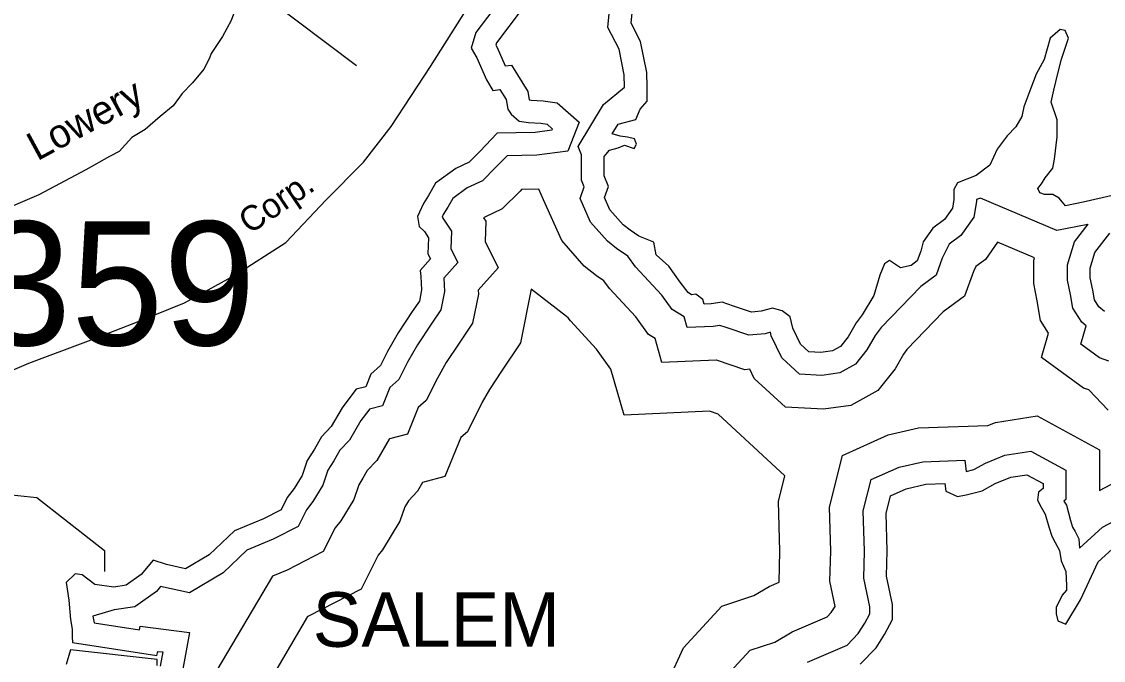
# Model space of a CAD drawing. Extents: x 1547597 to 1699558, y 810033 to 920809.
# Drawn here: x 1647567 to 1651146, y 855654 to 857767 of the extents above; entities that cross this region are included whole.
import ezdxf

# ---------------------------------------------------------------- set-up
doc = ezdxf.new("R2010")
doc.units = 0
for name, color, linetype in [('Exist Hydrographic Buffer Line', 7, 'Continuous'), ('Exist Hydrographic Creek Single Shore', 7, 'Continuous'), ('Exist Hydrographic Lake Shore', 7, 'Continuous'), ('Exist Hydrographic Lake Shore Label', 7, 'Continuous'), ('Exist Railroad Mainline', 7, 'Continuous'), ('Exist Railroad Mainline Label', 7, 'Continuous'), ('Exist Road Non-System Type 51', 7, 'Continuous'), ('Exist Road Non-System Type 51 Label', 7, 'Continuous'), ('Exist Road Secondary Structure Standard Bridge Number Label', 7, 'Continuous')]:
    doc.layers.add(name, color=color, linetype=linetype)

msp = doc.modelspace()

# ---------------------------------------------------------------- linework, layer by layer
at = {"layer": 'Exist Hydrographic Buffer Line'}
for points in [[(1651164.3, 856643.2), (1651133.6, 856654.5), (1651070.8, 856700.2), (1651088.6, 856760.8), (1651074.3, 856772.6), (1651044.9, 856818.8), (1651037.3, 856864.3), (1651027.6, 856911.7), (1651027.6, 856961.8), (1651050, 857038.3), (1651095.6, 857096.6), (1651094.5, 857096.3), (1650991.5, 857075.7), (1650739.5, 857183.3), (1650726.6, 857178.1), (1650726.6, 857171.8), (1650717.1, 857120.5), (1650674.5, 857059.2), (1650636, 857030.3), (1650613.1, 856984.5), (1650592.5, 856928.4), (1650542, 856891.2), (1650410.4, 856754.9), (1650390.9, 856729.1), (1650363.9, 856681.7), (1650325.7, 856633.9), (1650274.1, 856605), (1650214.9, 856596.8), (1650140.5, 856600.7), (1650082.5, 856654.2), (1650047.2, 856727.8), (1650044.6, 856739.4), (1650027.6, 856734.6), (1649973.2, 856729.2), (1649898.1, 856754.7), (1649877.5, 856762), (1649855, 856758.8), (1649768.9, 856754.8), (1649758.9, 856789.9), (1649719.5, 856814.9), (1649685.6, 856861.5), (1649598.5, 856956.2), (1649572.6, 856990.6), (1649535.6, 857016.6), (1649505.2, 857040.2), (1649449.6, 857103.9), (1649414.6, 857182), (1649428.5, 857220.4), (1649419.9, 857242.2), (1649419.9, 857326.3), (1649408.4, 857353.6), (1649492, 857493), (1649561.8, 857549.6), (1649560.4, 857590.4), (1649543.6, 857675.6), (1649506.5, 857747.3), (1649516.9, 857851.3)], [(1649219.9, 857804.9), (1649138.2, 857696.2), (1649136, 857688.9), (1649140.4, 857681.5), (1649167, 857620.4), (1649188.2, 857623.2), (1649241.5, 857536.2), (1649246.1, 857508.6), (1649246.2, 857508.5), (1649252.7, 857507.4), (1649292.3, 857505.3), (1649338.8, 857498.4), (1649412.2, 857434.1), (1649374.1, 857338.8), (1649271.4, 857325), (1649173.2, 857323.3), (1649136.1, 857284.9), (1649091.5, 857240.4), (1649041.7, 857216.6), (1648993.8, 857181.7), (1648977.5, 857152.7), (1648962.2, 857128.9), (1648958.2, 857120), (1648989.6, 857074), (1648987.3, 857015.5), (1649009.8, 856970.4), (1648963.6, 856918.4), (1648965.8, 856873.9), (1648953.6, 856813.3), (1648922.1, 856765.9), (1648876.4, 856697.7), (1648843.8, 856640.4), (1648815.1, 856582.9), (1648785.5, 856556.3), (1648760.9, 856496.4), (1648717.7, 856484.9), (1648715.6, 856482.1), (1648689.9, 856447.8), (1648651.8, 856382.8), (1648619.9, 856348.9), (1648600.2, 856313.9), (1648580.6, 856282.8), (1648563.8, 856233.5), (1648530.8, 856179.3), (1648509.4, 856152.1), (1648481.7, 856096.6), (1648398.9, 856054.5), (1648312.7, 856018.5), (1648233.5, 855943.3), (1648122.6, 855877.3), (1648027, 855898.1), (1648013.5, 855882), (1647941.5, 855831.5), (1647873.3, 855820.7), (1647802.9, 855799.9), (1647807.1, 855778.2), (1647956.9, 855754.8), (1647959.6, 855766.6), (1648122.4, 855746.2), (1648086.1, 855546.5)], [(1649278.5, 857213.1), (1649221.5, 857212.1), (1649216, 857206.4), (1649157.1, 857147.5), (1649099.3, 857120), (1649095.7, 857117.3), (1649103, 857106.6), (1649100.3, 857039.8), (1649143.9, 856952.6), (1649077.7, 856878.1), (1649078.3, 856865.5), (1649059.1, 856769.6), (1649015.2, 856703.7), (1648971.8, 856638.8), (1648942.7, 856587.6), (1648905.8, 856513.9), (1648879.4, 856490.1), (1648843.5, 856402.5), (1648784, 856386.7), (1648783.3, 856385.7), (1648742, 856315.4), (1648710.8, 856282.1), (1648696.4, 856256.6), (1648682.4, 856234.3), (1648665.9, 856185.7), (1648622.9, 856115.3), (1648604.5, 856091.9), (1648565.3, 856013.5), (1648446, 855952.7), (1648397.3, 855932.4), (1648213.6, 855621.9)], [(1651161.5, 856481.9), (1651098, 856548.3), (1651080.3, 856554.8), (1650941, 856656.1), (1650964.6, 856736.3), (1650938.1, 856777.9), (1650927.2, 856843.8), (1650915.6, 856900.3), (1650915.6, 856977.9), (1650917.8, 856985.4), (1650795.8, 857037.5), (1650756.2, 856980.5), (1650724.3, 856956.6), (1650716, 856940), (1650686, 856858.2), (1650616.1, 856806.7), (1650495.6, 856681.8), (1650484.6, 856667.3), (1650456.9, 856618.7), (1650399.5, 856546.8), (1650310.4, 856497), (1650219.7, 856484.4), (1650094.2, 856491), (1649990.8, 856586.4), (1649976.2, 856616.9), (1649960.2, 856615.3), (1649866.3, 856647.2), (1649865.5, 856647.1), (1649685.5, 856638.9), (1649662.9, 856718.2), (1649641.4, 856731.9), (1649598.8, 856790.4), (1649512.3, 856884.5), (1649493.7, 856909.2), (1649469.1, 856926.5), (1649428, 856958.3), (1649354.2, 857042.9), (1649293.9, 857177.6), (1649278.5, 857213.1)], [(1649252.8, 856881.3), (1649217.3, 856704), (1649154.9, 856610.4), (1649114.8, 856550.4), (1649090.9, 856508.5), (1649041.8, 856410.3), (1649020.3, 856390.9), (1648967.3, 856261.7), (1648893.8, 856242.1), (1648877.4, 856214.1), (1648847.2, 856181.9), (1648840.8, 856170.6), (1648835.1, 856161.5), (1648819, 856114.1), (1648761.2, 856019.3), (1648747.1, 856001.5), (1648690.9, 855888.9), (1648516.5, 855800.2), (1648513.5, 855798.9), (1648373.6, 855562.3)], [(1650092.4, 856264), (1649871.3, 856468.1), (1649842.5, 856477.9), (1649560.5, 856465.1), (1649517, 856617.4), (1649468.7, 856683.8), (1649383, 856776.9), (1649375.3, 856787.1), (1649369.4, 856791.3), (1649252.8, 856881.3)], [(1649898, 855601.4), (1649977.7, 855687.6), (1650059.5, 855714.3), (1650116.7, 855748.1), (1650232.7, 855798.1), (1650245.9, 855811.9), (1650258.4, 855831.6), (1650241.2, 855915.4), (1650243.8, 856015.2), (1650239.4, 856160.7), (1650283, 856331.9), (1650434, 856399.7), (1650534.1, 856422.7), (1650763.2, 856430.3), (1650789.3, 856440.9), (1650926.4, 856462.9), (1651133.4, 856350.1), (1651133.4, 856216), (1651388.4, 856351.2), (1651393.5, 856327), (1651538.8, 856380.4)], [(1650167.6, 855648), (1650297.8, 855704.3), (1650334.5, 855742.5), (1650356.4, 855777.1), (1650372.8, 855807.8), (1650372.8, 855831.3), (1650353.5, 855925.4), (1650355.8, 856015.5), (1650351.8, 856148.3), (1650378.2, 856251.9), (1650469.8, 856293), (1650548.7, 856311.1), (1650687.9, 856315.8), (1650692.4, 856279.1), (1650717.2, 856285.5), (1650756.2, 856306.5), (1650819.7, 856332.4), (1650906.4, 856346.3), (1651021.4, 856283.6), (1651021.4, 856185.6), (1651015.3, 856180.8), (1651023.4, 856167.2), (1651037.5, 856117.1), (1651044.3, 856094.3), (1651052.4, 856080.3), (1651065, 856056.2), (1651066.8, 856024.9), (1651143.3, 856094.4), (1651309.5, 856182.6)], [(1649706.9, 855587.7), (1649756.4, 855695.8), (1649884.1, 855833.7), (1649989.9, 855868.3), (1650040.4, 855898.1), (1650073.1, 855912.2), (1650075.7, 856014.9), (1650070.8, 856179.3), (1650092.4, 856264)]]:
    msp.add_lwpolyline(points, dxfattribs=at)
at = {"layer": 'Exist Hydrographic Creek Single Shore'}
msp.add_lwpolyline([(1644406.1, 855250), (1644921, 855101.7), (1645180, 855132.5), (1645448, 855228.9), (1645825.1, 855414.9), (1646366.5, 855458.5), (1646504, 855534.6), (1647075.1, 856114.8), (1647193.1, 856148.6), (1647344.1, 856221.1), (1647618.1, 856192.5), (1647841.1, 856017.2), (1647841.1, 855948.4)], dxfattribs=at)
at = {"layer": 'Exist Hydrographic Lake Shore'}
for points in [[(1649147.1, 857832.9), (1649070.4, 857730.8), (1649054.5, 857678.9), (1649073.6, 857647.1), (1649105.3, 857574.1), (1649126.5, 857539.1), (1649149.8, 857542.3), (1649169.9, 857509.5), (1649175.2, 857477.7), (1649186.8, 857460.8), (1649212.8, 857438), (1649244.5, 857432.7), (1649284.8, 857430.6), (1649305.9, 857427.4), (1649322.9, 857412.6), (1649320.8, 857407.3), (1649265.7, 857399.9), (1649140.8, 857397.8), (1649082.6, 857337.5), (1649047.6, 857302.5), (1649003.2, 857281.3), (1648936.5, 857232.6), (1648913.2, 857191.4), (1648896.2, 857164.9), (1648876.6, 857122), (1648881.9, 857089.2), (1648899.9, 857072.2), (1648913.7, 857052.1), (1648911.6, 856999.2), (1648920, 856982.3), (1648886.2, 856944.1), (1648888.3, 856924), (1648890.4, 856879.6), (1648883, 856842.5), (1648859.7, 856807.6), (1648812.6, 856737.2), (1648777.6, 856675.8), (1648754.4, 856629.2), (1648722.6, 856600.6), (1648705.7, 856559.3), (1648673.9, 856550.8), (1648655.9, 856527.5), (1648627.3, 856489.4), (1648591.3, 856428), (1648559, 856393.6), (1648535.7, 856352.3), (1648512.4, 856315.3), (1648495.5, 856265.5), (1648469, 856222.1), (1648445.7, 856192.5), (1648425.6, 856152.2), (1648367.4, 856122.6), (1648271.1, 856082.4), (1648187.9, 856003.5), (1648109.6, 855956.9), (1648046.1, 855970.7), (1648002.7, 855985.5), (1647962.4, 855937.8), (1647912.7, 855902.9), (1647872.4, 855896.5), (1647810, 855905), (1647767.6, 855936.8), (1647744.3, 855940), (1647714.7, 855911.4), (1647723.2, 855853.1), (1647728.5, 855789.6), (1647734.8, 855756.8), (1647734.8, 855731.4), (1647735.9, 855713.4), (1648014.3, 855670), (1648017.5, 855683.7), (1648034.4, 855681.6), (1648026, 855635)], [(1651180.4, 857192.9), (1651078.8, 857169.7), (1651020.5, 857158), (1650999.4, 857183.4), (1650979.2, 857195.1), (1650950.7, 857195.1), (1650935.8, 857200.4), (1650929.5, 857215.2), (1650941.1, 857230), (1650952.8, 857250.1), (1650978.2, 857281.9), (1650984.5, 857311.5), (1650993.5, 857386.2), (1650993.5, 857442.3), (1650973.4, 857500.5), (1650981.9, 857540.7), (1650995.7, 857595.8), (1651007.3, 857642.4), (1651030.1, 857711.7), (1651019.5, 857737.1), (1651002.5, 857740.3), (1650969.7, 857711.7), (1650949.6, 857641.8), (1650923.1, 857593.1), (1650906.2, 857546.6), (1650882.9, 857485.1), (1650876.5, 857453.4), (1650856.4, 857418.4), (1650827.8, 857388.8), (1650795, 857345.4), (1650770.1, 857291.9), (1650724.6, 857258.1), (1650663.2, 857233.7), (1650651.6, 857211.5), (1650651.6, 857178.7), (1650646.3, 857150.1), (1650619.8, 857112), (1650581.7, 857083.4), (1650549.9, 857038.9), (1650541.5, 857007.1), (1650529.8, 856975.4), (1650509.7, 856960.6), (1650474.8, 856952.1), (1650438.2, 856977), (1650421.3, 856965.3), (1650406.5, 856928.3), (1650386.4, 856860.5), (1650348.2, 856797), (1650328.1, 856770.5), (1650301.7, 856723.9), (1650276.3, 856692.2), (1650249.8, 856677.3), (1650211.7, 856672.1), (1650171.4, 856674.2), (1650143.9, 856699.6), (1650118.5, 856752.5), (1650110, 856790.6), (1650083.6, 856810.7), (1650051.8, 856819.2), (1650013.7, 856808.6), (1649981.9, 856805.5), (1649922.6, 856825.6), (1649885.1, 856838.8), (1649848, 856833.5), (1649824.7, 856832.5), (1649820.5, 856847.3), (1649798.2, 856865.3), (1649783.4, 856863.2), (1649771.8, 856870.6), (1649746.4, 856905.5), (1649708.3, 856958.4), (1649667, 856995.5), (1649658.5, 857036.8), (1649608.7, 857056.9), (1649580.2, 857077), (1649556.9, 857095), (1649513.5, 857144.8), (1649495.5, 857185), (1649508.7, 857221.5), (1649494.9, 857256.5), (1649494.9, 857321), (1649511.9, 857341.2), (1649540.4, 857349.6), (1649561.6, 857358.1), (1649593.4, 857347.5), (1649601.9, 857361.3), (1649594.4, 857379.3), (1649571.2, 857384.6), (1649547.9, 857387.7), (1649521.4, 857396.2), (1649540.4, 857428), (1649598.7, 857442.8), (1649613.5, 857477.7), (1649636.8, 857504.2), (1649636.8, 857550.8), (1649635.2, 857599), (1649615.1, 857700.6), (1649583.3, 857762), (1649590.2, 857830.3)], [(1651149.2, 856808.1), (1651131.2, 856822.9), (1651116.3, 856846.2), (1651111.1, 856878), (1651102.6, 856919.3), (1651102.6, 856951), (1651117.9, 857003.4), (1651167.7, 857067)], [(1650341.4, 855641.4), (1650393.8, 855695.9), (1650421.3, 855739.3), (1650447.8, 855789.1), (1650447.8, 855838.8), (1650428.7, 855932), (1650430.8, 856015.7), (1650427.1, 856140.1), (1650441.9, 856198.3), (1650493.8, 856221.6), (1650558.4, 856236.4), (1650621.9, 856238.5), (1650625.1, 856213.1), (1650663.2, 856196.2), (1650691.8, 856201.5), (1650744.7, 856215.2), (1650788.1, 856238.5), (1650840, 856259.7), (1650893, 856268.2), (1650946.4, 856239), (1650946.4, 856222.1), (1650931.6, 856210.5), (1650928.4, 856184), (1650940.1, 856160.7), (1650953.8, 856137.4), (1650965.5, 856096.1), (1650975, 856064.4), (1650986.7, 856044.2), (1651000.4, 856017.8), (1651006.8, 855982.8), (1651021.6, 855947.9), (1651023.7, 855901.3), (1651023.7, 855886.5), (1651009.9, 855869.6), (1650989.8, 855828.3), (1650989.8, 855808.1), (1650995.1, 855784.9), (1651021.6, 855773.2), (1651070.3, 855853.7), (1651128.5, 855979.7), (1651186.7, 856032.6)], [(1648015.4, 855637.2), (1648015.4, 855657.3), (1647728.5, 855689), (1647714.7, 855640.3)]]:
    msp.add_lwpolyline(points, dxfattribs=at)
at = {"layer": 'Exist Railroad Mainline'}
msp.add_lwpolyline([(1647537.2, 856614), (1647590.7, 856636.9), (1647788.1, 856711.4), (1647951, 856774.1), (1648106.3, 856837), (1648272.3, 856928.1), (1648441.6, 857035.9), (1648574.7, 857177.1), (1648698.1, 857301.7), (1648789.5, 857420.5), (1648920, 857618.8), (1649077.2, 857868.9), (1649254.6, 858152.7), (1649472.3, 858466.6), (1649572, 858595.4), (1649661.2, 858681.5), (1649845.1, 858839.2), (1649956.1, 858925.8), (1650179.9, 859067), (1650459.2, 859210.1), (1650703.6, 859348.3), (1650884.9, 859454.1), (1651322.2, 859697.1)], dxfattribs=at)
at = {"layer": 'Exist Road Non-System Type 51'}
msp.add_line((1648339.5, 857874.8), (1648675.1, 857622.3), dxfattribs=at)
for points in [[(1648274.7, 857808.9), (1648260.6, 857771), (1648232.1, 857717.3), (1648194.4, 857661.7), (1648188.4, 857646.1), (1648170.5, 857609.2)], [(1648170.5, 857609.2), (1648133, 857564.9), (1648098.9, 857529.2), (1648068.4, 857488.8), (1648026.1, 857453), (1647975.5, 857409.5), (1647931.4, 857383.8), (1647890.3, 857337.8), (1647857.5, 857321), (1647779.2, 857276.3)], [(1647779.2, 857276.3), (1647624.6, 857193.8), (1647455.1, 857122.4), (1647338.1, 857074), (1647205.6, 857015.3), (1647054.6, 856953.2), (1646860.4, 856896.2), (1646678, 856829.8), (1646557.6, 856788.1), (1646417.6, 856737.3), (1646344.3, 856702.2), (1646250.9, 856662.4), (1646192.6, 856637)]]:
    msp.add_lwpolyline(points, dxfattribs=at)

# ---------------------------------------------------------------- texts
at = {"layer": 'Exist Hydrographic Lake Shore Label'}
msp.add_text('SALEM', height=180.45, dxfattribs=at).set_placement((1648530.3, 855698.8))
at = {"layer": 'Exist Railroad Mainline Label'}
msp.add_text('Corp.', height=82.02, rotation=34.1844, dxfattribs=at).set_placement((1648321.4, 857061.7))
at = {"layer": 'Exist Road Non-System Type 51 Label'}
msp.add_text('Lowery', height=95, rotation=28.5136, dxfattribs=at).set_placement((1647619, 857304.3))
at = {"layer": 'Exist Road Secondary Structure Standard Bridge Number Label'}
msp.add_text('359', height=410.1, dxfattribs=at).set_placement((1647426.2, 856696.1))

doc.saveas('drawing.dxf')
